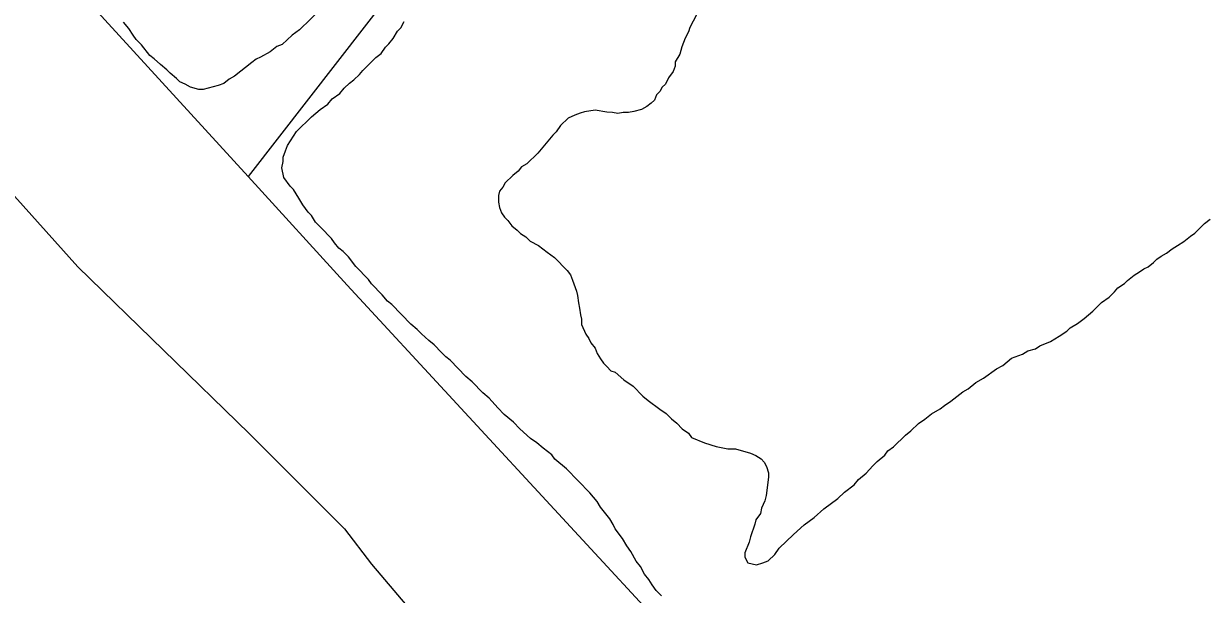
# Model space of a CAD drawing. Extents: x 3887375 to 3925618, y 296674 to 322633.
# Drawn here: x 3895997 to 3896576, y 306002 to 306281 of the extents above; entities that cross this region are included whole.
import ezdxf

# ---------------------------------------------------------------- set-up
doc = ezdxf.new("R2010")
doc.units = 0
for name, color, linetype in [('V-RIVR-EDGE', 7, 'Continuous'), ('V-SITE-VEGE', 7, 'Continuous'), ('V-TOPO-SHOR', 7, 'Continuous')]:
    doc.layers.add(name, color=color, linetype=linetype)

msp = doc.modelspace()

# ---------------------------------------------------------------- linework, layer by layer
at = {"layer": 'V-RIVR-EDGE'}
msp.add_spline([(3894498.05, 310522.42), (3894530.03, 310496.11), (3894553.78, 310474.69), (3894579.94, 310451.31), (3894614.83, 310419.17), (3894633.24, 310400.67), (3894662.79, 310372.43), (3894685.08, 310353.44), (3894692.35, 310347.11), (3894709.79, 310328.13), (3894746.59, 310285.3), (3894785.84, 310252.18), (3894809.57, 310225.9), (3894830.41, 310205.45), (3894852.71, 310189.85), (3894866.75, 310171.85), (3894915.18, 310120.25), (3894950.06, 310083.74), (3894971.37, 310062.81), (3894999, 310039.43), (3895025.16, 310017.03), (3895052.79, 309992.68), (3895092.99, 309952.27), (3895110.91, 309932.8), (3895141.44, 309903.1), (3895188.91, 309855.88), (3895222.82, 309821.31), (3895255.75, 309784.32), (3895319.22, 309722.49), (3895350.7, 309688.42), (3895358.44, 309676.26), (3895364.73, 309669.44), (3895374.92, 309663.11), (3895388.97, 309650.44), (3895410.77, 309628.05), (3895448.54, 309583.28), (3895480.52, 309554.06), (3895503.76, 309527.78), (3895533.8, 309499.54), (3895577.4, 309454.75), (3895606.95, 309425.54), (3895653.45, 309378.81), (3895685.92, 309349.1), (3895719.83, 309314.54), (3895749.38, 309285.81), (3895790.55, 309242.49), (3895837.06, 309195.75), (3895863.69, 309164.12), (3895900.02, 309127.61), (3895944.1, 309081.37), (3895955.73, 309070.65), (3895974.63, 309054.58), (3896002.25, 309033.14), (3896032.78, 309003.93), (3896062.81, 308972.29), (3896082.67, 308950.39), (3896119.48, 308911.93), (3896139.34, 308892.46), (3896151.96, 308889.51), (3896163.12, 308883.66), (3896167.95, 308873.93), (3896170.35, 308862.27), (3896184.39, 308844.27), (3896211.03, 308816.04), (3896224.12, 308810.18), (3896236.73, 308802.37), (3896249.8, 308786.8), (3896255.61, 308776.59), (3896270.64, 308766.35), (3896280.32, 308753.22), (3896295.82, 308737.15), (3896375.27, 308661.2), (3896425.17, 308610.08), (3896464.41, 308570.65), (3896519.63, 308515.64), (3896548.69, 308483.03), (3896563.22, 308467.45), (3896597.61, 308430.94), (3896635.89, 308396.37), (3896666.41, 308365.7), (3896681.42, 308349.64), (3896712.43, 308320.42), (3896746.34, 308287.31), (3896777.36, 308260.04), (3896801.58, 308235.7), (3896820.47, 308215.26), (3896842.76, 308195.29), (3896851.46, 308181.19), (3896882.46, 308148.57), (3896918.81, 308116.43), (3896962.9, 308074.56), (3896997.76, 308033.19), (3897029.24, 307998.63), (3897042.32, 307985), (3897083.5, 307945.57), (3897107.23, 307918.31), (3897123.21, 307898.85), (3897130, 307898.83), (3897142.13, 307892.97), (3897145.99, 307882.28), (3897149.85, 307874.01), (3897162.93, 307860.38), (3897188.6, 307833.12), (3897229.29, 307788.83), (3897267.56, 307752.31), (3897300.5, 307715.81), (3897334.4, 307680.27), (3897361.53, 307651.07), (3897384.78, 307628.19), (3897411.42, 307598.98), (3897445.81, 307563.45), (3897494.26, 307516.71), (3897543.17, 307462.68), (3897584.83, 307418.38), (3897609.05, 307394.04), (3897646.83, 307355.58), (3897678.81, 307323.94), (3897715.15, 307290.34), (3897751.96, 307253.34), (3897766.97, 307236.31), (3897837.68, 307158.43), (3897886.6, 307104.4), (3897936, 307048.43), (3897965.54, 307015.34), (3898010.59, 306970.06), (3898027.54, 306949.14), (3898044.99, 306935.98), (3898063.87, 306914.08), (3898089.05, 306882.46), (3898117.14, 306854.7), (3898160.23, 306801.18), (3898195.59, 306763.7), (3898235.79, 306719.89), (3898261.46, 306693.6), (3898297.3, 306650.78), (3898332.65, 306612.33), (3898369.94, 306568.04), (3898397.54, 306534.95), (3898422.23, 306505.75), (3898462.9, 306455.14), (3898495.34, 306417.18), (3898521.97, 306382.15), (3898601.37, 306284.34), (3898652.22, 306228.37), (3898693.37, 306177.28), (3898729.68, 306130.57), (3898777.13, 306074.12), (3898825.55, 306014.26), (3898848.79, 305986.04), (3898903.98, 305917.43), (3898957.25, 305854.65), (3898984.35, 305818.16), (3899049.73, 305744.67), (3899107.84, 305679.45), (3899129.14, 305651.72), (3899142.69, 305630.31), (3899156.24, 305611.83), (3899175.12, 305587.98), (3899224.03, 305529.59), (3899255.99, 305493.57), (3899288.9, 305449.3), (3899312.61, 305415.24), (3899375.55, 305336.9), (3899410.9, 305296.02), (3899442.85, 305252.24), (3899470.43, 305211.86), (3899531.42, 305133.52), (3899579.35, 305071.24), (3899616.14, 305025.99), (3899647.13, 304986.09), (3899690.7, 304931.1), (3899729.41, 304876.62), (3899753.62, 304846.93), (3899770.56, 304821.64), (3899817.5, 304755.48), (3899845.56, 304713.16), (3899868.3, 304677.16), (3899889.6, 304650.4), (3899911.39, 304623.64), (3899955.44, 304569.14), (3899987.39, 304526.81), (3900012.56, 304494.21), (3900025.63, 304476.21), (3900037.24, 304456.75), (3900061.94, 304431.93), (3900070.67, 304424.13), (3900074.53, 304414.41), (3900074.99, 304404.21), (3900073.03, 304397.9), (3900071.55, 304388.68), (3900071.54, 304383.82), (3900075.9, 304378.96), (3900087.05, 304374.07), (3900096.26, 304367.74), (3900108.39, 304362.37), (3900117.11, 304353.6), (3900140.84, 304326.35), (3900165.54, 304299.09), (3900226.07, 304227.55), (3900277.87, 304164.29), (3900319.98, 304105.91), (3900352.41, 304062.61), (3900384.36, 304023.2), (3900411.47, 303988.16), (3900438.1, 303954.1), (3900462.8, 303926.85), (3900556.24, 303812.49), (3900597.89, 303762.85), (3900633.71, 303716.63), (3900652.59, 303691.33), (3900701.96, 303626.62), (3900774.57, 303530.77), (3900849.12, 303437.34), (3900903.35, 303371.16), (3900928.05, 303343.42), (3900948.87, 303317.63), (3901001.17, 303258.26), (3901038.95, 303216.88), (3901074.78, 303173.09), (3901092.2, 303147.31), (3901171.6, 303050.47), (3901205, 303008.62), (3901238.41, 302968.23), (3901274.74, 302927.83), (3901303.3, 302893.77), (3901343.98, 302847.53), (3901366.73, 302816.4), (3901404.5, 302770.17), (3901454.38, 302715.17), (3901507.18, 302659.19), (3901551.73, 302608.09), (3901584.66, 302570.61), (3901650.02, 302491.29), (3901680.99, 302443.62), (3901717.76, 302388.17), (3901785.52, 302298.16), (3901789.55, 302293.3)], degree=3, dxfattribs=at)
at = {"layer": 'V-SITE-VEGE'}
for points in [[(3896142.51, 306288.49), (3896131.87, 306278.14), (3896128.16, 306275.57), (3896123.38, 306270.91), (3896120.74, 306269.9), (3896117.56, 306267.32), (3896112.79, 306264.76), (3896110.68, 306263.74), (3896108.56, 306262.2), (3896100.08, 306255.49), (3896097.43, 306253.95), (3896094.78, 306251.89), (3896092.14, 306250.88), (3896084.77, 306248.88), (3896082.67, 306248.91), (3896078.49, 306250.02), (3896075.89, 306251.62), (3896073.28, 306252.71), (3896071.73, 306254.31), (3896068.61, 306256.97), (3896067.06, 306258.57), (3896063.95, 306261.23), (3896060.84, 306263.9), (3896058.76, 306265.5), (3896054.64, 306270.81), (3896052.05, 306273.47), (3896050.5, 306275.59), (3896048.45, 306278.76), (3896045.87, 306281.95)], [(3896250.93, 306073.49), (3896247.81, 306076.16), (3896244.7, 306078.3), (3896239.52, 306083.09), (3896236.41, 306086.28), (3896231.74, 306090.02), (3896228.64, 306093.21), (3896224.5, 306097.99), (3896221.4, 306100.66), (3896216.22, 306105.97), (3896213.11, 306108.64), (3896205.35, 306116.61), (3896203.27, 306118.22), (3896201.21, 306120.34), (3896197.58, 306124.07), (3896194.99, 306126.2), (3896191.36, 306129.4), (3896189.29, 306131.52), (3896186.18, 306134.19), (3896176.87, 306143.76), (3896174.79, 306145.36), (3896172.21, 306148.54), (3896167.04, 306153.86), (3896165.5, 306155.98), (3896159.29, 306162.36), (3896155.68, 306167.13), (3896153.09, 306169.79), (3896151.02, 306171.4), (3896148.96, 306174.04), (3896147.41, 306176.16), (3896142.24, 306181.48), (3896139.65, 306184.14), (3896137.6, 306187.32), (3896136.04, 306188.91), (3896133.47, 306192.62), (3896131.42, 306195.79), (3896128.85, 306200.03), (3896127.3, 306201.62), (3896124.21, 306205.86), (3896123.23, 306210.6), (3896123.79, 306213.73), (3896123.82, 306215.83), (3896124.92, 306218.97), (3896126, 306221.58), (3896130.29, 306228.34), (3896137.73, 306235.58), (3896141.98, 306239.19), (3896145.69, 306241.76), (3896147.82, 306244.36), (3896151.53, 306246.93), (3896153.66, 306249.52), (3896156.32, 306252.11), (3896158.44, 306253.66), (3896161.1, 306256.24), (3896162.7, 306258.32), (3896169.08, 306264.53), (3896171.73, 306266.59), (3896173.88, 306269.71), (3896175.47, 306271.26), (3896177.6, 306273.85), (3896179.75, 306277.5), (3896181.35, 306279.05), (3896182.96, 306282.17)], [(3896325.71, 306285.46), (3896322.47, 306279.21), (3896321.92, 306277.12), (3896320.3, 306273.99), (3896318.67, 306269.82), (3896317.57, 306266.16), (3896315.42, 306262.52), (3896315.39, 306260.42), (3896314.31, 306257.81), (3896312.17, 306254.69), (3896310.55, 306251.57), (3896308.96, 306250.02), (3896307.88, 306247.93), (3896306.28, 306246.38), (3896305.2, 306243.77), (3896303.6, 306242.22), (3896301.48, 306240.67), (3896298.84, 306239.14), (3896295.15, 306238.14), (3896292.52, 306237.65), (3896289.9, 306237.69), (3896287.27, 306237.2), (3896284.66, 306237.76), (3896282.03, 306237.79), (3896276.28, 306238.92), (3896271.02, 306237.95), (3896268.91, 306237.45), (3896266.28, 306236.44), (3896263.11, 306234.91), (3896259.39, 306231.29), (3896257.25, 306228.17), (3896255.65, 306226.61), (3896248.18, 306217.8), (3896242.87, 306212.63), (3896240.22, 306211.09), (3896238.62, 306209.01), (3896235.97, 306206.95), (3896232.25, 306203.33), (3896231.17, 306201.25), (3896229.57, 306199.17), (3896229.01, 306197.08), (3896228.97, 306193.93), (3896229.46, 306191.3), (3896230.47, 306188.67), (3896232.02, 306186.55), (3896233.57, 306184.95), (3896235.63, 306182.3), (3896238.23, 306180.16), (3896239.77, 306178.57), (3896242.38, 306176.96), (3896244.45, 306174.83), (3896248.61, 306172.68), (3896252.77, 306169.47), (3896256.4, 306166.8), (3896262.61, 306160.42), (3896264.16, 306158.3), (3896265.17, 306155.66), (3896267.19, 306150.39), (3896267.69, 306148.28), (3896268.16, 306144.6), (3896268.65, 306141.98), (3896269.13, 306138.82), (3896269.63, 306136.72), (3896269.59, 306134.09), (3896271.63, 306129.34), (3896273.17, 306127.22), (3896274.19, 306125.11), (3896276.25, 306122.46), (3896277.27, 306119.82), (3896278.8, 306117.18), (3896280.35, 306115.06), (3896281.9, 306113.47), (3896283.97, 306111.34), (3896286.06, 306110.78), (3896290.21, 306107.05), (3896294.89, 306103.84), (3896299.54, 306099.06), (3896302.13, 306096.92), (3896307.85, 306092.65), (3896310.96, 306090.51), (3896313.55, 306087.85), (3896316.15, 306085.72), (3896318.73, 306083.06), (3896321.85, 306080.91), (3896323.39, 306078.79), (3896329.65, 306076.09), (3896335.4, 306074.43), (3896341.16, 306073.31), (3896344.83, 306073.26), (3896352.14, 306071.05), (3896354.75, 306069.97), (3896357.35, 306068.36)], [(3896357.35, 306068.36), (3896358.9, 306066.77), (3896359.92, 306064.65), (3896360.93, 306061.49), (3896360.9, 306059.4), (3896359.73, 306050.49), (3896359.17, 306047.88), (3896357.54, 306044.23), (3896356.98, 306041.61), (3896354.84, 306038.49), (3896354.29, 306036.4), (3896352.1, 306030.14), (3896351.54, 306027.52), (3896349.37, 306022.3), (3896349.35, 306020.21), (3896350.88, 306017.56), (3896355.06, 306016.46), (3896358.23, 306017.46), (3896360.86, 306018.48), (3896364.05, 306021.58), (3896366.19, 306024.7), (3896373.11, 306031.42), (3896378.42, 306036.07), (3896383.19, 306039.68), (3896387.96, 306043.81), (3896394.86, 306048.96), (3896398.05, 306052.06), (3896402.82, 306055.67), (3896404.95, 306058.27), (3896408.67, 306061.36), (3896411.87, 306064.99), (3896413.99, 306067.06), (3896417.71, 306070.16), (3896419.31, 306072.23), (3896421.96, 306074.29), (3896427.81, 306079.99), (3896430.46, 306082.05), (3896434.18, 306085.67), (3896437.36, 306087.72), (3896440.54, 306090.3), (3896444.77, 306092.87), (3896446.89, 306094.41), (3896450.07, 306096.47), (3896455.9, 306101.11), (3896458.55, 306102.65), (3896462.26, 306105.74), (3896465.96, 306107.79), (3896472.32, 306112.42), (3896475.49, 306113.96), (3896479.73, 306117.57), (3896485.01, 306119.6), (3896487.65, 306121.13), (3896491.34, 306122.13), (3896493.46, 306123.68), (3896498.73, 306125.7), (3896502.97, 306128.27), (3896506.67, 306130.84), (3896508.27, 306132.39), (3896511.97, 306134.44), (3896515.15, 306137.02), (3896519.4, 306140.63), (3896523.65, 306144.77), (3896527.36, 306147.34), (3896530.02, 306149.93), (3896531.62, 306152.01), (3896534.8, 306154.06), (3896536.39, 306155.61), (3896539.57, 306158.19), (3896542.22, 306159.73), (3896544.34, 306161.28), (3896546.45, 306162.3), (3896549.1, 306164.36), (3896550.7, 306165.91), (3896552.82, 306167.45), (3896555.46, 306168.99), (3896558.11, 306171.05), (3896560.76, 306172.59), (3896563.93, 306174.65), (3896567.12, 306177.23), (3896569.23, 306178.77), (3896574.02, 306183.43), (3896576.67, 306185.49)], [(3896308.69, 306001.36), (3896306.1, 306004.01), (3896304.04, 306006.67), (3896302.51, 306009.31), (3896300.44, 306011.96), (3896298.4, 306015.66), (3896296.33, 306018.31), (3896293.77, 306023.07), (3896291.71, 306025.72), (3896289.67, 306029.42), (3896286.06, 306034.19), (3896285.04, 306036.3), (3896283.5, 306038.95), (3896278.86, 306044.78), (3896277.32, 306047.42), (3896273.71, 306051.67), (3896262.33, 306063.37), (3896256.62, 306068.17), (3896255.08, 306070.29), (3896250.93, 306073.49)]]:
    msp.add_lwpolyline(points, dxfattribs=at)
at = {"layer": 'V-TOPO-SHOR'}
for points in [[(3895242.66, 307148.96), (3895378.51, 307008.28), (3895432.52, 306953.25), (3895495.49, 306889.09), (3895626.96, 306731.38), (3895645.38, 306714.55), (3895673.05, 306692.93), (3895692.59, 306671.5), (3895710.81, 306651.49), (3895806.66, 306539.85), (3895882.21, 306459.05), (3895900.45, 306433.86), (3895920.88, 306408.28), (3896008.68, 306313.83), (3896106.77, 306206.33)], [(3896556.5, 306783.92), (3896545.34, 306775.14), (3896534.15, 306763.21), (3896452.26, 306655.55), (3896306.17, 306463.64), (3896106.77, 306206.33)], [(3895981.2, 306209.33), (3896023.52, 306162.17), (3896107.29, 306080.78), (3896153.75, 306034.07), (3896166.98, 306016.81), (3896225.05, 305948.21), (3896292.96, 305880.5), (3896306.7, 305863.23), (3896329.1, 305835.49), (3896351.1, 305817.07), (3896362.36, 305807.59), (3896381.69, 305782.48), (3896408.24, 305755.72), (3896450.77, 305724.6), (3896474.38, 305709.78), (3896500.6, 305696.99), (3896534.62, 305686.17), (3896607.39, 305670.16), (3896746.78, 305643.4), (3896911.5, 305613.71), (3897042.83, 305602.59)], [(3896106.77, 306206.33), (3896155.13, 306153.33), (3896315.9, 305979.15), (3896470.04, 305812.32), (3896483.84, 305799.18), (3896498.71, 305788.1), (3896512.6, 305780.66), (3896556.98, 305769.17), (3896604.53, 305761.27), (3896615.87, 305757.49), (3896622.05, 305754.81), (3896628.2, 305749.55), (3896633.32, 305745.85), (3896638.99, 305743.19), (3896648.77, 305739.43), (3896685.45, 305731.67), (3896770.1, 305710.31), (3896780.13, 305708.83), (3896851.77, 305698.31), (3896868.85, 305697.04), (3896916.49, 305695.87), (3896939.24, 305692.97), (3897022.91, 305675.76)]]:
    msp.add_lwpolyline(points, dxfattribs=at)

doc.saveas('drawing.dxf')
